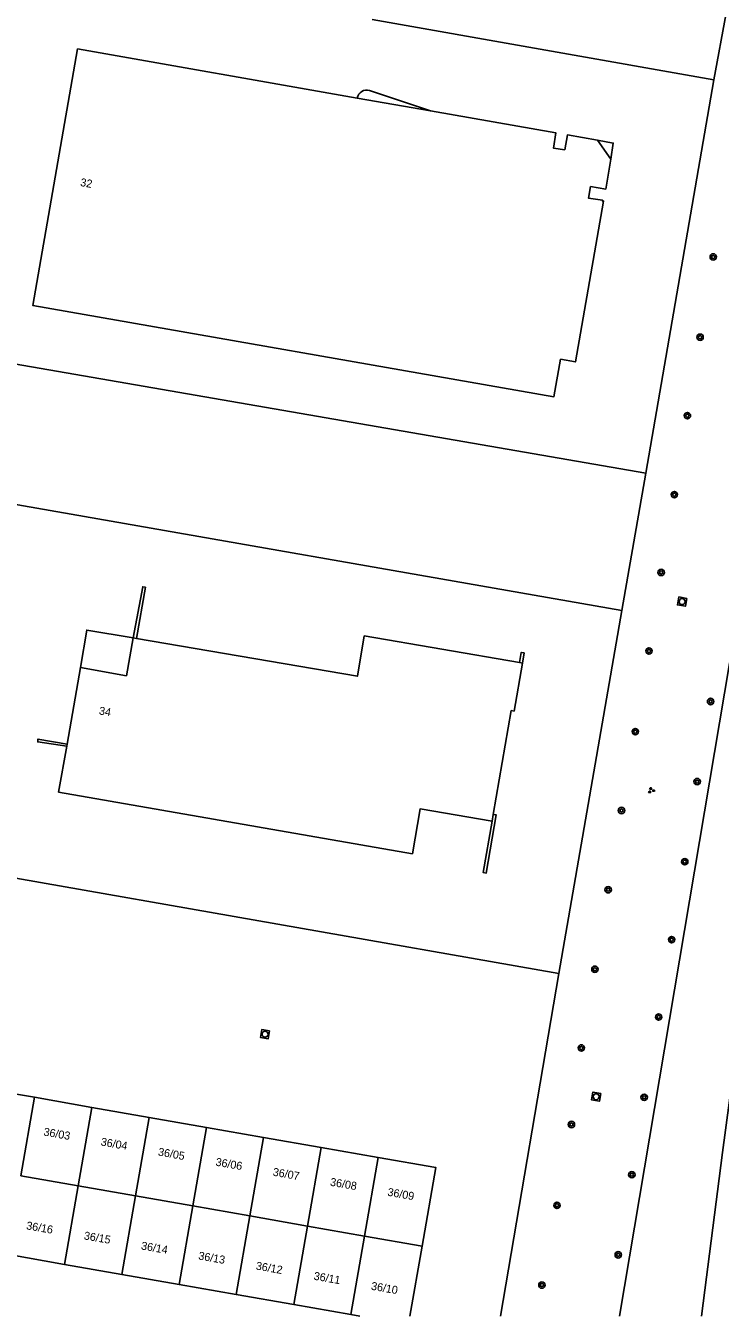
# Model space of a CAD drawing. Extents: x 130998 to 133001, y 398999 to 403002.
# Drawn here: x 132661 to 132747.8, y 399000 to 399161.2 of the extents above; entities that cross this region are included whole.
import ezdxf

# ---------------------------------------------------------------- set-up
doc = ezdxf.new("R2010")
doc.units = 0
for name, color, linetype in [('gg-afsc-hekwerk', 7, 'Continuous'), ('gg-afsc-muur', 7, 'Continuous'), ('gg-anno-huisnummerreeks BGT', 7, 'Continuous'), ('gg-bbg-hoofdgebouw', 7, 'Continuous'), ('gg-bbg-luifel en loopbrug', 7, 'Continuous'), ('gg-bbg-onder overbouw', 7, 'Continuous'), ('gg-bbg-pand overbouw', 7, 'Continuous'), ('gg-bbg-tussenscheiding', 7, 'Continuous'), ('gg-knt-BGT kruinlijn', 7, 'Continuous'), ('gg-knt-verharding', 7, 'Continuous'), ('gt-grn-groengrens', 7, 'Continuous'), ('gt-symb-boom', 7, 'Continuous'), ('gt-symb-groenvak', 7, 'Continuous'), ('gt-symb-rioolschacht', 7, 'Continuous')]:
    doc.layers.add(name, color=color, linetype=linetype)

# ---------------------------------------------------------------- blocks, each defined once
blk = doc.blocks.new('gt0-RS')
at = {"layer": 'gt-symb-rioolschacht'}
blk.add_lwpolyline([(-0.5, -0.5), (0.5, -0.5), (0.5, 0.5), (-0.5, 0.5)], close=True, dxfattribs=at)
blk.add_circle((0, 0), 0.375, dxfattribs=at)
blk = doc.blocks.new('gt0-BOOM')
at = {"layer": 'gt-symb-boom'}
for radius in [0.4, 0.2]:
    blk.add_circle((0, 0), radius, dxfattribs=at)
blk = doc.blocks.new('gt0-GRVAK')
at = {"layer": 'gt-symb-groenvak'}
for p, q in [((-0.11, 0.19), (-0.23, 0.24)), ((-0.18, 0.15), (0.09, 0.15)), ((-0.09, 0.21), (-0.16, 0.32)), ((-0.05, 0.21), (-0.05, 0.39)), ((0, 0.21), (0.06, 0.32)), ((0.01, 0.19), (0.13, 0.24)), ((0.26, -0.05), (0.2, 0.06)), ((0.3, -0.05), (0.3, 0.13)), ((0.35, -0.05), (0.41, 0.06)), ((-0.24, -0.23), (-0.36, -0.18)), ((-0.32, -0.26), (-0.05, -0.26)), ((-0.23, -0.21), (-0.29, -0.09)), ((-0.18, -0.2), (-0.18, -0.02)), ((-0.14, -0.21), (-0.07, -0.09)), ((-0.12, -0.23), (0, -0.18)), ((0.24, -0.07), (0.12, -0.02)), ((0.17, -0.11), (0.44, -0.11)), ((0.37, -0.07), (0.49, -0.02))]:
    blk.add_line(p, q, dxfattribs=at)

msp = doc.modelspace()

# ---------------------------------------------------------------- linework, layer by layer
at = {"layer": 'gg-afsc-hekwerk'}
for p, q in [((132704.27, 399162.01), (132746.98, 399154.48)), ((132746.98, 399154.48), (132738.48, 399105.34)), ((132738.48, 399105.34), (132735.49, 399088.18)), ((132735.49, 399088.18), (132650.28, 399103.1)), ((132727.61, 399042.84), (132735.49, 399088.18)), ((132642.19, 399057.79), (132727.61, 399042.84)), ((132720.34, 399000), (132727.61, 399042.84))]:
    msp.add_line(p, q, dxfattribs=at)
msp.add_lwpolyline([(132746.98, 399154.48), (132750.08, 399171.21), (132749.7, 399171.27)], dxfattribs=at)
at = {"layer": 'gg-afsc-muur'}
for points in [[(132674.41, 399084.75), (132675.62, 399091.15), (132675.96, 399091.09), (132674.85, 399084.67)], [(132722.71, 399081.68), (132722.92, 399082.95), (132723.28, 399082.88), (132723.06, 399081.62)], [(132666.12, 399071.24), (132662.49, 399071.76), (132662.52, 399072.11), (132666.16, 399071.49)], [(132719.43, 399062.71), (132719.8, 399062.64), (132718.55, 399055.37), (132718.18, 399055.44), (132719.28, 399061.84)]]:
    msp.add_lwpolyline(points, dxfattribs=at)
at = {"layer": 'gg-bbg-hoofdgebouw'}
for p, q in [((132667.48, 399158.35), (132702.43, 399152.21)), ((132674.41, 399084.75), (132674.85, 399084.67)), ((132722.71, 399081.68), (132723.06, 399081.62)), ((132666.16, 399071.49), (132667.83, 399081.04)), ((132666.12, 399071.24), (132666.16, 399071.49)), ((132665.11, 399065.5), (132666.12, 399071.24)), ((132719.43, 399062.71), (132719.28, 399061.84)), ((132654.96, 399028.6), (132662.1, 399027.35)), ((132662.1, 399027.35), (132669.26, 399026.09)), ((132669.26, 399026.09), (132676.43, 399024.84)), ((132676.43, 399024.84), (132683.59, 399023.58)), ((132683.59, 399023.58), (132690.73, 399022.33)), ((132690.73, 399022.33), (132697.9, 399021.07)), ((132697.9, 399021.07), (132705.05, 399019.82)), ((132709.01, 399000), (132710.54, 399008.77)), ((132658.67, 399007.73), (132665.83, 399006.47)), ((132665.83, 399006.47), (132673, 399005.22)), ((132673, 399005.22), (132680.16, 399003.96)), ((132687.3, 399002.71), (132680.16, 399003.96)), ((132694.48, 399001.45), (132687.3, 399002.71)), ((132694.48, 399001.45), (132701.62, 399000.2)), ((132701.62, 399000.2), (132702.75, 399000))]:
    msp.add_line(p, q, dxfattribs=at)
for points in [[(132667.48, 399158.35), (132661.88, 399126.31), (132727.01, 399114.89), (132727.83, 399119.58)], [(132711.59, 399150.6), (132727.26, 399147.85), (132726.94, 399145.97), (132728.36, 399145.75), (132728.68, 399147.6), (132732.43, 399146.97)], [(132734.1, 399144.56), (132733.47, 399140.83), (132731.59, 399141.15), (132731.32, 399139.71), (132733.08, 399139.45), (132733.07, 399139.33), (132733.2, 399139.33), (132729.68, 399119.25), (132727.83, 399119.58)], [(132667.83, 399081.04), (132673.57, 399080.03), (132674.41, 399084.75)], [(132674.85, 399084.67), (132702.44, 399079.96), (132703.31, 399085.01), (132722.71, 399081.68)], [(132723.06, 399081.62), (132722.03, 399075.61), (132721.66, 399075.68), (132719.43, 399062.71)], [(132719.28, 399061.84), (132710.28, 399063.39), (132709.31, 399057.79), (132665.11, 399065.5)], [(132705.05, 399019.82), (132712.25, 399018.56), (132710.54, 399008.77)]]:
    msp.add_lwpolyline(points, dxfattribs=at)
at = {"layer": 'gg-bbg-luifel en loopbrug'}
msp.add_lwpolyline([(132674.41, 399084.75), (132668.63, 399085.74), (132667.83, 399081.04)], dxfattribs=at)
at = {"layer": 'gg-bbg-onder overbouw'}
for p, q in [((132702.43, 399152.21), (132711.59, 399150.6)), ((132732.43, 399146.97), (132734.1, 399144.56))]:
    msp.add_line(p, q, dxfattribs=at)
at = {"layer": 'gg-bbg-pand overbouw'}
msp.add_line((132711.59, 399150.6), (132703.97, 399153.14), dxfattribs=at)
msp.add_lwpolyline([(132732.43, 399146.97), (132734.42, 399146.58), (132734.1, 399144.56)], dxfattribs=at)
msp.add_arc((132703.59, 399152.02), 1.18, 71.5744, 170.506, dxfattribs=at)
at = {"layer": 'gg-bbg-tussenscheiding'}
for p, q in [((132662.1, 399027.35), (132660.38, 399017.52)), ((132669.26, 399026.09), (132667.54, 399016.27)), ((132676.43, 399024.84), (132674.72, 399015.02)), ((132683.59, 399023.58), (132681.88, 399013.77)), ((132690.73, 399022.33), (132689.02, 399012.52)), ((132697.9, 399021.07), (132696.19, 399011.27)), ((132705.05, 399019.82), (132703.33, 399010.02)), ((132660.38, 399017.52), (132667.54, 399016.27)), ((132665.83, 399006.47), (132667.54, 399016.27)), ((132667.54, 399016.27), (132674.72, 399015.02)), ((132674.72, 399015.02), (132673, 399005.22)), ((132674.72, 399015.02), (132681.88, 399013.77)), ((132681.88, 399013.77), (132680.16, 399003.96)), ((132681.88, 399013.77), (132689.02, 399012.52)), ((132689.02, 399012.52), (132687.3, 399002.71)), ((132689.02, 399012.52), (132696.19, 399011.27)), ((132696.19, 399011.27), (132694.48, 399001.45)), ((132696.19, 399011.27), (132703.33, 399010.02)), ((132703.33, 399010.02), (132701.62, 399000.2)), ((132703.33, 399010.02), (132710.54, 399008.77))]:
    msp.add_line(p, q, dxfattribs=at)
at = {"layer": 'gg-knt-BGT kruinlijn'}
msp.add_lwpolyline([(132745.44, 399000), (132748.05, 399020.45), (132752.13, 399050.86), (132756.28, 399081.26), (132764.04, 399138.59)], dxfattribs=at)
at = {"layer": 'gg-knt-verharding'}
msp.add_line((132653.39, 399120.05), (132738.48, 399105.34), dxfattribs=at)
at = {"layer": 'gt-grn-groengrens'}
msp.add_line((132735.19, 399000), (132762.31, 399161.08), dxfattribs=at)

# ---------------------------------------------------------------- block references
at = {"layer": 'gt-symb-boom'}
for p in [(132746.91, 399132.36), (132745.27, 399122.33), (132743.68, 399112.53), (132742.05, 399102.66), (132740.4, 399092.94), (132738.88, 399083.12), (132746.58, 399076.81), (132737.17, 399073.04), (132744.9, 399066.8), (132735.45, 399063.19), (132743.35, 399056.79), (132733.78, 399053.29), (132741.71, 399047.05), (132732.12, 399043.35), (132740.09, 399037.38), (132730.43, 399033.52), (132738.28, 399027.35), (132729.19, 399023.95), (132736.74, 399017.68), (132727.38, 399013.85), (132735.04, 399007.67), (132725.5, 399003.89)]:
    msp.add_blockref('gt0-BOOM', p, dxfattribs=at)
at = {"layer": 'gt-symb-groenvak'}
msp.add_blockref('gt0-GRVAK', (132739.15, 399065.7), dxfattribs=at)
at = {"layer": 'gt-symb-rioolschacht'}
for p, rotation in [((132743.02, 399089.29), 170.20785375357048), ((132690.9, 399035.24), 170.20785375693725), ((132732.28, 399027.43), 170.2078537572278)]:
    msp.add_blockref('gt0-RS', p, dxfattribs=dict(at, rotation=rotation))

# ---------------------------------------------------------------- texts
at = {"layer": 'gg-anno-huisnummerreeks BGT'}
for s, rotation, p in [('32', 350.1, (132667.76, 399141.23)), ('34', 350.3, (132670.1, 399075.2)), ('36/03', 350.1, (132663.17, 399022.59)), ('36/04', 350.1, (132670.32, 399021.34)), ('36/05', 350.1, (132677.48, 399020.08)), ('36/06', 350.1, (132684.67, 399018.82)), ('36/07', 350.1, (132691.82, 399017.57)), ('36/08', 350.1, (132698.98, 399016.32)), ('36/09', 350.1, (132706.15, 399015.06)), ('36/16', 350.1, (132661.01, 399010.87)), ('36/15', 350.1, (132668.21, 399009.61)), ('36/14', 350.1, (132675.36, 399008.35)), ('36/13', 350.1, (132682.52, 399007.1)), ('36/12', 350.1, (132689.7, 399005.84)), ('36/11', 350.1, (132696.93, 399004.57)), ('36/10', 350.1, (132704.1, 399003.32))]:
    msp.add_text(s, height=1, rotation=rotation, dxfattribs=at).set_placement(p)

doc.saveas('drawing.dxf')
